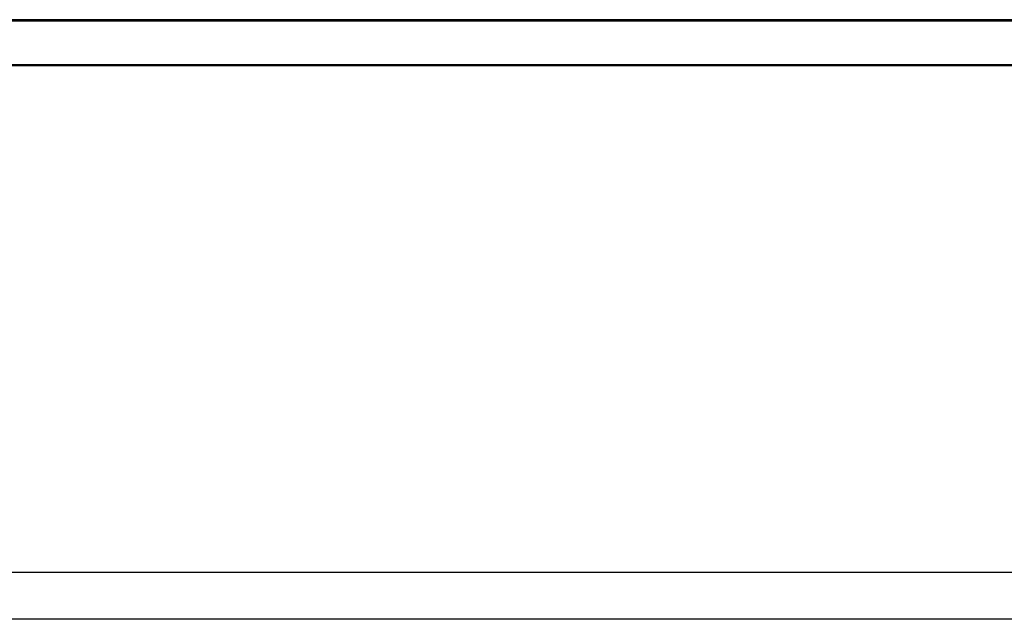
# Model space of a CAD drawing. Header units: inches. Extents: x 170 to 312, y 215 to 248.
# Tile 319 of 387: x 277.409 to 278.747, y 223.962 to 224.776. Entities that reach past the tile are written whole.
import ezdxf

# ---------------------------------------------------------------- set-up
doc = ezdxf.new("R2010")
doc.units = ezdxf.units.IN
doc.header["$LTSCALE"] = 0.25
doc.header["$MEASUREMENT"] = 0
doc.layers.add('STANDARD MOTOR RH', color=7, linetype='Continuous')

msp = doc.modelspace()

# ---------------------------------------------------------------- linework, layer by layer
at = {"layer": 'STANDARD MOTOR RH'}
for p, q in [((280.41275, 224.77608), (274.64713, 224.77608)), ((274.64713, 224.77448), (280.41275, 224.77448)), ((274.64713, 224.71505), (280.41275, 224.71505)), ((280.41275, 224.71358), (274.64713, 224.71358)), ((274.64713, 224.02608), (280.41275, 224.02608)), ((280.39788, 223.9621), (274.65525, 223.9621))]:
    msp.add_line(p, q, dxfattribs=at)

doc.saveas('drawing.dxf')
